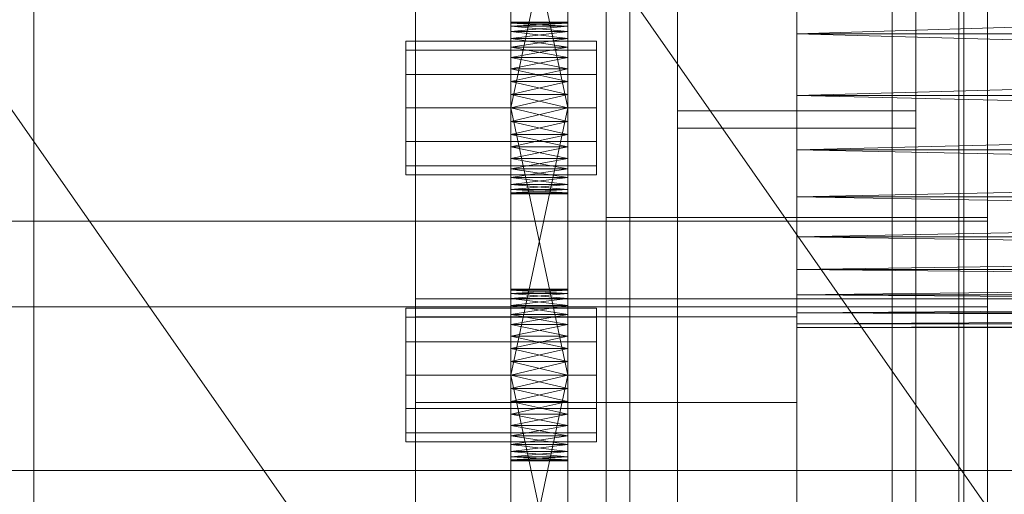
# Model space of a CAD drawing. Header units: millimetres. Extents: x -2233 to 61924, y -68080 to 6847.
# Tile 351 of 656: x 1398 to 1502, y -33946 to -33896. Entities that reach past the tile are written whole.
import ezdxf

# ---------------------------------------------------------------- set-up
doc = ezdxf.new("R2010")
doc.units = ezdxf.units.MM
for name, color, linetype, lineweight in [('COTAS_O', 1, 'Continuous', 0), ('frontal_C03', 7, 'Continuous', 0), ('frontal_secador', 7, 'Continuous', 0), ('frontal_tolva', 7, 'Continuous', 0)]:
    doc.layers.add(name, color=color, linetype=linetype, lineweight=lineweight)
doc.dimstyles.new('R19_100', dxfattribs={"dimtxt": 250, "dimasz": 150, "dimexe": 150, "dimexo": 80, "dimgap": 100, "dimtad": 1, "dimtih": 1, "dimtoh": 1, "dimdsep": 46, "dimcen": 0.09, "dimadec": 0, "dimazin": 0, "dimtfac": 1, "dimtdec": 4, "dimtofl": 0, "dimtmove": 0, "dimatfit": 3, "dimfxl": 1, "dimtolj": 1, "dimtzin": 0, "dimarcsym": 0})

# ---------------------------------------------------------------- blocks, each defined once
blk = doc.blocks.new('DIM_R27_52')
at = {"layer": 'COTAS_O'}
for p, q in [((-1725, -33700), (-1575, -33655)), ((1725, -33700), (1575, -33655)), ((-1725, -34400), (-1725, -33700)), ((-1725, -33700), (1725, -33700)), ((-1725, -33700), (-1575, -33745)), ((1725, -33700), (1575, -33745)), ((1725, -34400), (1725, -33700))]:
    blk.add_line(p, q, dxfattribs=at)
blk.add_text('3450 O', height=250, dxfattribs=at).set_placement((0, -33600))

msp = doc.modelspace()

# ---------------------------------------------------------------- linework, layer by layer
at = {"layer": 'frontal_C03'}
for p, q in [((1500, -32314.944), (1500, -34875.113)), ((1500, -34879.011), (1500, -32318.841)), ((1490, -35975), (1490, -32996.942)), ((1497, -35975), (1497, -32996.942)), ((1490, -35975), (1490, -33266.434)), ((1497, -35975), (1497, -33266.434)), ((1467.5, -33905.804), (1467.5, -33310.844)), ((1492.5, -33905.804), (1492.5, -33310.844)), ((1460, -33916.987), (1460, -33647.495)), ((1500, -33916.987), (1500, -33647.495)), ((1440, -34004.816), (1440, -33657.91)), ((1480, -33657.91), (1480, -34004.816)), ((1440, -33666.893), (1440, -34013.799)), ((1480, -34013.799), (1480, -33666.893)), ((1490, -35975), (1490, -33805.417)), ((1497, -35975), (1497, -33805.417)), ((1460, -34086.651), (1460, -33817.159)), ((1500, -33817.159), (1500, -34086.651)), ((1467.5, -34418.43), (1467.5, -33823.47)), ((1492.5, -33823.47), (1492.5, -34418.43)), ((1462.5, -34158.748), (1462.5, -33833.28)), ((1497.5, -33833.28), (1497.5, -34158.748)), ((1462.5, -34165.485), (1462.5, -33840.017)), ((1497.5, -34165.485), (1497.5, -33840.017)), ((1467.5, -34444.787), (1467.5, -33849.827)), ((1492.5, -34444.787), (1492.5, -33849.827)), ((1467.5, -33851.633), (1467.5, -33907.61)), ((1492.5, -33851.633), (1492.5, -33907.61)), ((1460, -34125.629), (1460, -33856.137)), ((1500, -34125.629), (1500, -33856.137)), ((1460, -33868.264), (1460, -33916.987)), ((1460, -34137.755), (1460, -33868.264)), ((1500, -33916.987), (1500, -33868.264)), ((1500, -33868.264), (1500, -34137.755)), ((1467.5, -33877.64), (1467.5, -33907.61)), ((1492.5, -33907.61), (1492.5, -33877.64)), ((1467.5, -33905.804), (1467.5, -33879.447)), ((1492.5, -33879.447), (1492.5, -33905.804)), ((1500, -33883.261), (1500, -33917.367)), ((1500, -33926.351), (1500, -33892.245)), ((1492.5, -33905.804), (1467.5, -33905.804)), ((1467.5, -33907.61), (1492.5, -33907.61)), ((1460, -33916.987), (1500, -33916.987)), ((1460, -34186.478), (1460, -33916.987)), ((1500, -34186.478), (1500, -33916.987)), ((1500, -33917.367), (-1500, -33917.367)), ((1500, -33926.351), (1500, -33917.367)), ((-1500, -33926.351), (1500, -33926.351)), ((1440, -33936.384), (1440, -33927.401)), ((1440, -33927.401), (1480, -33927.401)), ((1440, -34274.308), (1440, -33927.401)), ((1480, -33927.401), (1480, -33936.384)), ((1480, -33927.401), (1480, -34274.308)), ((1480, -33936.384), (1440, -33936.384)), ((1440, -33936.384), (1440, -34283.291)), ((1480, -34283.291), (1480, -33936.384))]:
    msp.add_line(p, q, dxfattribs=at)
at = {"layer": 'frontal_secador'}
for p, q in [((1400, -36000), (1400, -33000)), ((1400, -36000), (1400, -33075)), ((1400, -34600), (1400, -33075)), ((1400, -35940), (1400, -33075)), ((1400, -34650), (1400, -33075)), ((1400, -36000), (1400, -33250)), ((1480, -33658.5), (1480, -33919)), ((1480, -33914.82), (1480, -33658.5)), ((1480, -33914.82), (1480, -33677.12)), ((1480, -33682.82), (1480, -33897.72)), ((1480, -33682.82), (1480, -33919)), ((1480, -33696.5), (1480, -33897.72)), ((1450, -33908.281), (1450, -33869.481)), ((1456, -33869.481), (1456, -33908.281)), ((1450, -33871.136), (1450, -33908.281)), ((1456, -33908.281), (1456, -33871.136)), ((1450, -33908.281), (1450, -33873.414)), ((1456, -33873.414), (1456, -33908.281)), ((1450, -33905.5), (1450, -33876.092)), ((1450, -33908.281), (1450, -33876.092)), ((1456, -33876.092), (1456, -33905.5)), ((1456, -33876.092), (1456, -33908.281)), ((1450, -33877.5), (1450, -33905.5)), ((1456, -33905.5), (1450, -33877.5)), ((1456, -33877.5), (1450, -33905.5)), ((1456, -33905.5), (1456, -33877.5)), ((1480, -33897.72), (1480, -33890.5)), ((1480, -33904.18), (1480, -33890.5)), ((1480, -33914.82), (1480, -33890.5)), ((1715, -33890.5), (1480, -33897.72)), ((1450, -33896.611), (1450, -33896.5)), ((1456, -33896.611), (1450, -33896.5)), ((1456, -33896.5), (1450, -33896.5)), ((1456, -33896.5), (1450, -33896.611)), ((1450, -33896.611), (1450, -33897.481)), ((1450, -33896.94), (1450, -33896.611)), ((1450, -33896.611), (1450, -33899.136)), ((1456, -33896.94), (1450, -33896.611)), ((1456, -33896.611), (1450, -33896.611)), ((1456, -33896.611), (1450, -33896.94)), ((1456, -33896.611), (1456, -33896.5)), ((1456, -33897.481), (1456, -33896.611)), ((1456, -33896.611), (1456, -33896.94)), ((1456, -33899.136), (1456, -33896.611)), ((1450, -33897.481), (1450, -33896.94)), ((1456, -33897.481), (1450, -33896.94)), ((1456, -33896.94), (1450, -33896.94)), ((1456, -33896.94), (1450, -33897.481)), ((1450, -33897.481), (1450, -33899.136)), ((1450, -33898.219), (1450, -33897.481)), ((1450, -33901.414), (1450, -33897.481)), ((1450, -33936.281), (1450, -33897.481)), ((1456, -33898.219), (1450, -33897.481)), ((1456, -33897.481), (1450, -33897.481)), ((1456, -33897.481), (1450, -33898.219)), ((1456, -33896.94), (1456, -33897.481)), ((1456, -33899.136), (1456, -33897.481)), ((1456, -33897.481), (1456, -33898.219)), ((1456, -33897.481), (1456, -33901.414)), ((1456, -33897.481), (1456, -33936.281)), ((1439, -33899.438), (1439, -33898.5)), ((1459, -33898.5), (1439, -33898.5)), ((1450, -33899.136), (1450, -33898.219)), ((1456, -33899.136), (1450, -33898.219)), ((1456, -33898.219), (1450, -33898.219)), ((1456, -33898.219), (1450, -33899.136)), ((1456, -33898.219), (1456, -33899.136)), ((1459, -33899.438), (1459, -33898.5)), ((1480, -33897.72), (1480, -33909.88)), ((1480, -33904.18), (1480, -33897.72)), ((1480, -33897.72), (1480, -33919)), ((1715, -33904.18), (1480, -33897.72)), ((1715, -33897.72), (1480, -33897.72)), ((1715, -33897.72), (1480, -33904.18)), ((1439, -33902), (1439, -33899.438)), ((1459, -33899.438), (1439, -33899.438)), ((1450, -33899.136), (1450, -33901.414)), ((1450, -33900.21), (1450, -33899.136)), ((1450, -33899.136), (1450, -33904.092)), ((1450, -33899.136), (1450, -33936.281)), ((1456, -33900.21), (1450, -33899.136)), ((1456, -33899.136), (1450, -33899.136)), ((1456, -33899.136), (1450, -33900.21)), ((1456, -33901.414), (1456, -33899.136)), ((1456, -33899.136), (1456, -33900.21)), ((1456, -33904.092), (1456, -33899.136)), ((1456, -33936.281), (1456, -33899.136)), ((1459, -33902), (1459, -33899.438)), ((1450, -33901.414), (1450, -33900.21)), ((1456, -33901.414), (1450, -33900.21)), ((1456, -33900.21), (1450, -33900.21)), ((1456, -33900.21), (1450, -33901.414)), ((1456, -33900.21), (1456, -33901.414)), ((1450, -33901.414), (1450, -33904.092)), ((1450, -33902.719), (1450, -33901.414)), ((1450, -33936.281), (1450, -33901.414)), ((1456, -33902.719), (1450, -33901.414)), ((1456, -33901.414), (1450, -33901.414)), ((1456, -33901.414), (1450, -33902.719)), ((1456, -33904.092), (1456, -33901.414)), ((1456, -33901.414), (1456, -33902.719)), ((1456, -33901.414), (1456, -33936.281)), ((1439, -33905.5), (1439, -33902)), ((1459, -33902), (1439, -33902)), ((1450, -33904.092), (1450, -33902.719)), ((1456, -33904.092), (1450, -33902.719)), ((1456, -33902.719), (1450, -33902.719)), ((1456, -33902.719), (1450, -33904.092)), ((1456, -33902.719), (1456, -33904.092)), ((1459, -33905.5), (1459, -33902)), ((1450, -33933.5), (1450, -33904.092)), ((1450, -33904.092), (1450, -33905.5)), ((1450, -33936.281), (1450, -33904.092)), ((1456, -33905.5), (1450, -33904.092)), ((1456, -33904.092), (1450, -33904.092)), ((1456, -33904.092), (1450, -33905.5)), ((1456, -33904.092), (1456, -33933.5)), ((1456, -33905.5), (1456, -33904.092)), ((1456, -33904.092), (1456, -33936.281)), ((1480, -33909.88), (1480, -33904.18)), ((1480, -33914.82), (1480, -33904.18)), ((1715, -33909.88), (1480, -33904.18)), ((1715, -33904.18), (1480, -33904.18)), ((1715, -33904.18), (1480, -33909.88)), ((1439, -33905.5), (1439, -33909)), ((1439, -33905.5), (1459, -33905.5)), ((1450, -33905.5), (1450, -33933.5)), ((1456, -33933.5), (1450, -33905.5)), ((1456, -33905.5), (1450, -33905.5)), ((1456, -33905.5), (1450, -33933.5)), ((1450, -33908.281), (1450, -33905.5)), ((1450, -33905.5), (1450, -33906.908)), ((1456, -33905.5), (1450, -33906.908)), ((1456, -33906.908), (1450, -33905.5)), ((1456, -33933.5), (1456, -33905.5)), ((1456, -33905.5), (1456, -33908.281)), ((1456, -33906.908), (1456, -33905.5)), ((1459, -33909), (1459, -33905.5)), ((1450, -33906.908), (1450, -33908.281)), ((1456, -33906.908), (1450, -33906.908)), ((1456, -33906.908), (1450, -33908.281)), ((1456, -33908.281), (1450, -33906.908)), ((1456, -33908.281), (1456, -33906.908)), ((1439, -33909), (1439, -33911.562)), ((1459, -33909), (1439, -33909)), ((1450, -33910.79), (1450, -33908.281)), ((1450, -33908.281), (1450, -33909.586)), ((1450, -33912.781), (1450, -33908.281)), ((1450, -33914.5), (1450, -33908.281)), ((1456, -33908.281), (1450, -33908.281)), ((1456, -33908.281), (1450, -33909.586)), ((1456, -33909.586), (1450, -33908.281)), ((1456, -33908.281), (1456, -33910.79)), ((1456, -33909.586), (1456, -33908.281)), ((1456, -33908.281), (1456, -33912.781)), ((1456, -33908.281), (1456, -33914.5)), ((1459, -33909), (1459, -33911.562)), ((1450, -33909.586), (1450, -33910.79)), ((1456, -33909.586), (1450, -33909.586)), ((1456, -33909.586), (1450, -33910.79)), ((1456, -33910.79), (1450, -33909.586)), ((1456, -33910.79), (1456, -33909.586)), ((1480, -33909.88), (1480, -33919)), ((1480, -33914.82), (1480, -33909.88)), ((1715, -33914.82), (1480, -33909.88)), ((1715, -33909.88), (1480, -33909.88)), ((1715, -33909.88), (1480, -33914.82)), ((1450, -33912.781), (1450, -33910.79)), ((1450, -33910.79), (1450, -33911.864)), ((1456, -33910.79), (1450, -33910.79)), ((1456, -33910.79), (1450, -33911.864)), ((1456, -33911.864), (1450, -33910.79)), ((1456, -33910.79), (1456, -33912.781)), ((1456, -33911.864), (1456, -33910.79)), ((1439, -33911.562), (1439, -33912.5)), ((1459, -33911.562), (1439, -33911.562)), ((1450, -33911.864), (1450, -33912.781)), ((1456, -33911.864), (1450, -33911.864)), ((1456, -33911.864), (1450, -33912.781)), ((1456, -33912.781), (1450, -33911.864)), ((1456, -33912.781), (1456, -33911.864)), ((1459, -33911.562), (1459, -33912.5)), ((1459, -33912.5), (1439, -33912.5)), ((1450, -33914.06), (1450, -33912.781)), ((1450, -33912.781), (1450, -33913.519)), ((1450, -33914.5), (1450, -33912.781)), ((1456, -33912.781), (1450, -33912.781)), ((1456, -33912.781), (1450, -33913.519)), ((1456, -33913.519), (1450, -33912.781)), ((1456, -33912.781), (1456, -33914.06)), ((1456, -33913.519), (1456, -33912.781)), ((1456, -33912.781), (1456, -33914.5)), ((1450, -33913.519), (1450, -33914.06)), ((1456, -33913.519), (1450, -33913.519)), ((1456, -33913.519), (1450, -33914.06)), ((1456, -33914.06), (1450, -33913.519)), ((1450, -33914.5), (1450, -33914.06)), ((1450, -33914.06), (1450, -33914.389)), ((1456, -33914.06), (1450, -33914.06)), ((1456, -33914.06), (1450, -33914.389)), ((1456, -33914.389), (1450, -33914.06)), ((1456, -33914.06), (1456, -33913.519)), ((1456, -33914.06), (1456, -33914.5)), ((1456, -33914.389), (1456, -33914.06)), ((1450, -33914.389), (1450, -33914.5)), ((1456, -33914.389), (1450, -33914.389)), ((1456, -33914.389), (1450, -33914.5)), ((1456, -33914.5), (1450, -33914.389)), ((1456, -33914.5), (1450, -33914.5)), ((1456, -33914.5), (1456, -33914.389)), ((1480, -33919), (1480, -33914.82)), ((1480, -33922.42), (1480, -33914.82)), ((1480, -33926.98), (1480, -33914.82)), ((1715, -33919), (1480, -33914.82)), ((1715, -33914.82), (1480, -33914.82)), ((1715, -33914.82), (1480, -33919)), ((1480, -33919), (1480, -33925.08)), ((1480, -33922.42), (1480, -33919)), ((1480, -33919), (1480, -33928.12)), ((1480, -33919), (1480, -33926.98)), ((1715, -33922.42), (1480, -33919)), ((1715, -33919), (1480, -33919)), ((1715, -33919), (1480, -33922.42)), ((1480, -33925.08), (1480, -33922.42)), ((1480, -33926.98), (1480, -33922.42)), ((1715, -33925.08), (1480, -33922.42)), ((1715, -33922.42), (1480, -33922.42)), ((1715, -33922.42), (1480, -33925.08)), ((1450, -33924.611), (1450, -33924.5)), ((1456, -33924.611), (1450, -33924.5)), ((1456, -33924.5), (1450, -33924.5)), ((1456, -33924.5), (1450, -33924.611)), ((1456, -33924.611), (1456, -33924.5)), ((1440, -33925.5), (1710, -33925.5)), ((1440, -33943.5), (1440, -33925.5)), ((1450, -33924.611), (1450, -33925.481)), ((1450, -33924.94), (1450, -33924.611)), ((1450, -33924.611), (1450, -33927.136)), ((1456, -33924.94), (1450, -33924.611)), ((1456, -33924.611), (1450, -33924.611)), ((1456, -33924.611), (1450, -33924.94)), ((1450, -33925.481), (1450, -33924.94)), ((1456, -33925.481), (1450, -33924.94)), ((1456, -33924.94), (1450, -33924.94)), ((1456, -33924.94), (1450, -33925.481)), ((1450, -33925.481), (1450, -33927.136)), ((1450, -33926.219), (1450, -33925.481)), ((1450, -33929.414), (1450, -33925.481)), ((1450, -33964.281), (1450, -33925.481)), ((1456, -33926.219), (1450, -33925.481)), ((1456, -33925.481), (1450, -33925.481)), ((1456, -33925.481), (1450, -33926.219)), ((1456, -33925.481), (1456, -33924.611)), ((1456, -33924.611), (1456, -33924.94)), ((1456, -33927.136), (1456, -33924.611)), ((1456, -33924.94), (1456, -33925.481)), ((1456, -33927.136), (1456, -33925.481)), ((1456, -33925.481), (1456, -33926.219)), ((1456, -33925.481), (1456, -33929.414)), ((1456, -33925.481), (1456, -33964.281)), ((1480, -33925.08), (1480, -33928.12)), ((1480, -33926.98), (1480, -33925.08)), ((1715, -33926.98), (1480, -33925.08)), ((1715, -33925.08), (1480, -33925.08)), ((1715, -33925.08), (1480, -33926.98)), ((1439, -33927.438), (1439, -33926.5)), ((1459, -33926.5), (1439, -33926.5)), ((1450, -33927.136), (1450, -33926.219)), ((1456, -33927.136), (1450, -33926.219)), ((1456, -33926.219), (1450, -33926.219)), ((1456, -33926.219), (1450, -33927.136)), ((1456, -33926.219), (1456, -33927.136)), ((1459, -33927.438), (1459, -33926.5)), ((1439, -33930), (1439, -33927.438)), ((1459, -33927.438), (1439, -33927.438)), ((1450, -33927.136), (1450, -33929.414)), ((1450, -33928.21), (1450, -33927.136)), ((1450, -33927.136), (1450, -33932.092)), ((1450, -33927.136), (1450, -33964.281)), ((1456, -33928.21), (1450, -33927.136)), ((1456, -33927.136), (1450, -33927.136)), ((1456, -33927.136), (1450, -33928.21)), ((1456, -33929.414), (1456, -33927.136)), ((1456, -33927.136), (1456, -33928.21)), ((1456, -33932.092), (1456, -33927.136)), ((1456, -33964.281), (1456, -33927.136)), ((1459, -33930), (1459, -33927.438)), ((1480, -33928.5), (1480, -33926.98)), ((1480, -33926.98), (1480, -33928.12)), ((1715, -33928.12), (1480, -33926.98)), ((1715, -33926.98), (1480, -33926.98)), ((1715, -33926.98), (1480, -33928.12)), ((1450, -33929.414), (1450, -33928.21)), ((1456, -33929.414), (1450, -33928.21)), ((1456, -33928.21), (1450, -33928.21)), ((1456, -33928.21), (1450, -33929.414)), ((1456, -33928.21), (1456, -33929.414)), ((1480, -33928.12), (1480, -33928.5)), ((1715, -33928.5), (1480, -33928.12)), ((1715, -33928.12), (1480, -33928.12)), ((1715, -33928.12), (1480, -33928.5)), ((1480, -33928.5), (1715, -33928.5)), ((1450, -33929.414), (1450, -33932.092)), ((1450, -33930.719), (1450, -33929.414)), ((1450, -33964.281), (1450, -33929.414)), ((1456, -33930.719), (1450, -33929.414)), ((1456, -33929.414), (1450, -33929.414)), ((1456, -33929.414), (1450, -33930.719)), ((1456, -33932.092), (1456, -33929.414)), ((1456, -33929.414), (1456, -33930.719)), ((1456, -33929.414), (1456, -33964.281)), ((1439, -33933.5), (1439, -33930)), ((1459, -33930), (1439, -33930)), ((1459, -33933.5), (1459, -33930)), ((1450, -33932.092), (1450, -33930.719)), ((1456, -33932.092), (1450, -33930.719)), ((1456, -33930.719), (1450, -33930.719)), ((1456, -33930.719), (1450, -33932.092)), ((1456, -33930.719), (1456, -33932.092)), ((1450, -33961.5), (1450, -33932.092)), ((1450, -33932.092), (1450, -33933.5)), ((1450, -33964.281), (1450, -33932.092)), ((1456, -33933.5), (1450, -33932.092)), ((1456, -33932.092), (1450, -33932.092)), ((1456, -33932.092), (1450, -33933.5)), ((1456, -33932.092), (1456, -33961.5)), ((1456, -33933.5), (1456, -33932.092)), ((1456, -33932.092), (1456, -33964.281)), ((1439, -33933.5), (1439, -33937)), ((1439, -33933.5), (1459, -33933.5)), ((1450, -33933.5), (1450, -33961.5)), ((1456, -33961.5), (1450, -33933.5)), ((1456, -33933.5), (1450, -33933.5)), ((1456, -33933.5), (1450, -33961.5)), ((1450, -33936.281), (1450, -33933.5)), ((1450, -33933.5), (1450, -33934.908)), ((1456, -33933.5), (1450, -33934.908)), ((1456, -33934.908), (1450, -33933.5)), ((1456, -33961.5), (1456, -33933.5)), ((1456, -33933.5), (1456, -33936.281)), ((1456, -33934.908), (1456, -33933.5)), ((1459, -33937), (1459, -33933.5)), ((1450, -33934.908), (1450, -33936.281)), ((1456, -33934.908), (1450, -33934.908)), ((1456, -33934.908), (1450, -33936.281)), ((1456, -33936.281), (1450, -33934.908)), ((1456, -33936.281), (1456, -33934.908)), ((1450, -33938.79), (1450, -33936.281)), ((1450, -33936.281), (1450, -33937.586)), ((1450, -33940.781), (1450, -33936.281)), ((1450, -33942.5), (1450, -33936.281)), ((1456, -33936.281), (1450, -33936.281)), ((1456, -33936.281), (1450, -33937.586)), ((1456, -33937.586), (1450, -33936.281)), ((1456, -33936.281), (1456, -33938.79)), ((1456, -33937.586), (1456, -33936.281)), ((1456, -33936.281), (1456, -33940.781)), ((1456, -33936.281), (1456, -33942.5)), ((1439, -33937), (1439, -33939.562)), ((1459, -33937), (1439, -33937)), ((1450, -33937.586), (1450, -33938.79)), ((1456, -33937.586), (1450, -33937.586)), ((1456, -33937.586), (1450, -33938.79)), ((1456, -33938.79), (1450, -33937.586)), ((1456, -33938.79), (1456, -33937.586)), ((1459, -33937), (1459, -33939.562)), ((1450, -33940.781), (1450, -33938.79)), ((1450, -33938.79), (1450, -33939.864)), ((1456, -33938.79), (1450, -33938.79)), ((1456, -33938.79), (1450, -33939.864)), ((1456, -33939.864), (1450, -33938.79)), ((1456, -33938.79), (1456, -33940.781)), ((1456, -33939.864), (1456, -33938.79)), ((1439, -33939.562), (1439, -33940.5)), ((1459, -33939.562), (1439, -33939.562)), ((1450, -33939.864), (1450, -33940.781)), ((1456, -33939.864), (1450, -33939.864)), ((1456, -33939.864), (1450, -33940.781)), ((1456, -33940.781), (1450, -33939.864)), ((1456, -33940.781), (1456, -33939.864)), ((1459, -33939.562), (1459, -33940.5)), ((1459, -33940.5), (1439, -33940.5)), ((1450, -33942.06), (1450, -33940.781)), ((1450, -33940.781), (1450, -33941.519)), ((1450, -33942.5), (1450, -33940.781)), ((1456, -33940.781), (1450, -33940.781)), ((1456, -33940.781), (1450, -33941.519)), ((1456, -33941.519), (1450, -33940.781)), ((1456, -33940.781), (1456, -33942.06)), ((1456, -33941.519), (1456, -33940.781)), ((1456, -33940.781), (1456, -33942.5)), ((1450, -33941.519), (1450, -33942.06)), ((1456, -33941.519), (1450, -33941.519)), ((1456, -33941.519), (1450, -33942.06)), ((1456, -33942.06), (1450, -33941.519)), ((1450, -33942.5), (1450, -33942.06)), ((1450, -33942.06), (1450, -33942.389)), ((1456, -33942.06), (1450, -33942.06)), ((1456, -33942.06), (1450, -33942.389)), ((1456, -33942.389), (1450, -33942.06)), ((1456, -33942.06), (1456, -33941.519)), ((1456, -33942.06), (1456, -33942.5)), ((1456, -33942.389), (1456, -33942.06)), ((1450, -33942.389), (1450, -33942.5)), ((1456, -33942.389), (1450, -33942.389)), ((1456, -33942.389), (1450, -33942.5)), ((1456, -33942.5), (1450, -33942.389)), ((1456, -33942.5), (1450, -33942.5)), ((1456, -33942.5), (1456, -33942.389)), ((1325, -33943.5), (2125, -33943.5)), ((1440, -33943.5), (1710, -33943.5))]:
    msp.add_line(p, q, dxfattribs=at)
at = {"layer": 'frontal_tolva'}
for p, q in [((1769.584, -34332.806), (722.584, -32835.806)), ((1720.416, -34367.194), (673.416, -32870.194))]:
    msp.add_line(p, q, dxfattribs=at)

# ---------------------------------------------------------------- dimensions: what is measured, and where the dimension line sits
at = {"layer": 'COTAS_O'}
dim = msp.add_aligned_dim(p1=(-1725, -34400), p2=(1725, -34400), distance=700, text='<> O', dimstyle='R19_100', dxfattribs=at)
dim.commit()
dim.dimension.update_dxf_attribs({"geometry": 'DIM_R27_52', "text_midpoint": (0, -33700)})

doc.saveas('drawing.dxf')
